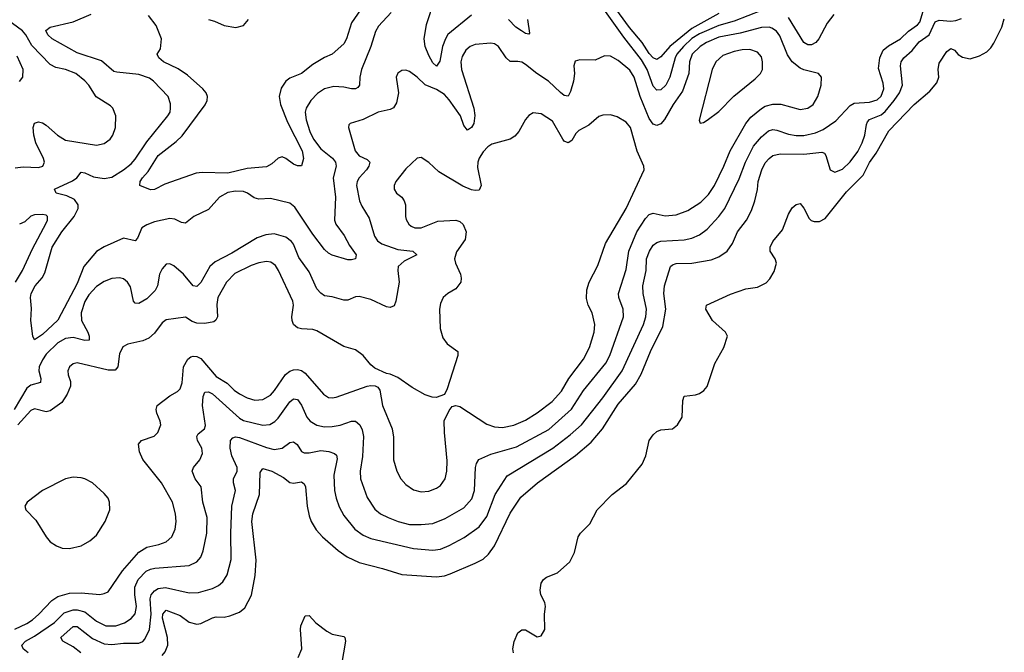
# Model space of a CAD drawing. Header units: inches. Extents: x 1550315 to 1685896, y 510706 to 640504.
# Tile 400 of 452: x 1674873 to 1679967, y 575452 to 578728. Entities that reach past the tile are written whole.
import ezdxf

# ---------------------------------------------------------------- set-up
doc = ezdxf.new("R2010")
doc.units = ezdxf.units.IN
doc.header["$MEASUREMENT"] = 0
doc.layers.add('B6577', color=7, linetype='Continuous')

msp = doc.modelspace()

# ---------------------------------------------------------------- linework, layer by layer
at = {"layer": 'B6577', "color": 5}
for points, elevation in [([(1676670.1, 578830), (1676588.7, 578711.2), (1676563, 578630), (1676550, 578603.5), (1676490.1, 578549.9), (1676450, 578531.8), (1676390, 578495.6), (1676330, 578449.9), (1676270, 578426.2), (1676249.2, 578410), (1676225.4, 578374.6), (1676215.6, 578330), (1676222.5, 578290), (1676257.8, 578197.8), (1676333.9, 578050), (1676341.2, 578010), (1676330, 577972.3), (1676310, 577971.2), (1676290, 577979.8), (1676250, 578009.7), (1676230, 578017.4), (1676210, 578011.1), (1676177.6, 577982.4), (1676150, 577966.3), (1676050, 577957.4), (1675950, 577932.8), (1675816.5, 577936.5), (1675786.6, 577933.4), (1675623.8, 577876.2), (1675570, 577849.5), (1675550, 577846.6), (1675494, 577870), (1675496.9, 577890), (1675508.1, 577910), (1675537.4, 577942.6), (1675590, 578024.6), (1675683, 578097), (1675713.3, 578126.7), (1675832.8, 578287.2), (1675842.1, 578310), (1675843.9, 578330), (1675836.8, 578350), (1675820.7, 578370), (1675740.5, 578440.5), (1675693.1, 578473.1), (1675617.6, 578510), (1675592.7, 578530), (1675584, 578550), (1675602, 578578), (1675606.6, 578630), (1675578.8, 578698.8), (1675539.7, 578750)], 320), ([(1677210, 578752.1), (1677088.5, 578651.5), (1677075.1, 578630), (1677060.5, 578590), (1677046.7, 578513.3), (1677030, 578487.8), (1677010, 578504.1), (1676990, 578543.5), (1676970.3, 578590.3), (1676966, 578630), (1676976.9, 578703.1), (1677018.8, 578830)], 340), ([(1678490, 578759.9), (1678350, 578683.2), (1678235.9, 578590), (1678190, 578536.4), (1678170, 578522.2), (1678150, 578531.2), (1678130, 578553.2), (1678092.5, 578610), (1678027.5, 578687.5), (1677910, 578849.5)], 320), ([(1676794.1, 578765.9), (1676730, 578694), (1676713.2, 578666.8), (1676690.2, 578590), (1676640.9, 578470), (1676632.2, 578430), (1676630.1, 578389.9), (1676622.2, 578377.8), (1676610.1, 578369.9), (1676590.2, 578369.8), (1676550, 578378.1), (1676498.4, 578381.6), (1676450, 578370.6), (1676414, 578346), (1676379.7, 578310), (1676354.5, 578270), (1676350.2, 578250), (1676355.7, 578210), (1676374.7, 578150), (1676393.2, 578110), (1676430, 578059.8), (1676491.7, 578011.7), (1676507.1, 577990), (1676510.1, 577970), (1676494, 577910), (1676507.3, 577810), (1676502, 577690), (1676509.1, 577669.1), (1676552.2, 577610), (1676579.1, 577559.1), (1676613.7, 577510), (1676610, 577489.6), (1676590, 577484.2), (1676570, 577485.4), (1676489.1, 577509.1), (1676470, 577519.7), (1676450, 577538.7), (1676390, 577618), (1676296.7, 577756.7), (1676270, 577777.8), (1676170, 577802.8), (1676110, 577799.3), (1676086.4, 577806.4), (1676050.6, 577830.6), (1676030, 577838.9), (1675990, 577840.9), (1675950, 577833.5), (1675906.2, 577810), (1675850, 577745.1), (1675773.4, 577710), (1675730, 577675.4), (1675710, 577677.7), (1675675.9, 577695.9), (1675650, 577698.9), (1675570, 577682), (1675530, 577666.7), (1675504.3, 577650), (1675482.3, 577597.7), (1675470, 577583.1), (1675410, 577596.8), (1675310, 577552.1), (1675270, 577527.7), (1675204.8, 577450), (1675170, 577362.4), (1675070, 577172.4), (1674990, 577098.7), (1674949, 577070), (1674940.9, 577090), (1674929.6, 577170), (1674933.3, 577233.3), (1674928, 577290), (1674932.8, 577310), (1674953.5, 577350), (1674988.2, 577391.8), (1675002.5, 577417.5), (1675041.1, 577550), (1675090.4, 577630), (1675155.2, 577710), (1675174.7, 577750), (1675175.5, 577770), (1675157.1, 577797.1), (1675116, 577816), (1675060.9, 577830), (1675053.6, 577850), (1675146.8, 577893.2), (1675168.4, 577910), (1675190, 577938), (1675210, 577935), (1675254.2, 577914.2), (1675310, 577905.7), (1675350, 577913.4), (1675410, 577951), (1675450, 577982.3), (1675470, 578006.2), (1675530, 578095.6), (1675639.7, 578230), (1675651.1, 578250), (1675653.7, 578270), (1675653.2, 578293.2), (1675641.3, 578330), (1675565.1, 578410), (1675544.7, 578424.7), (1675490, 578445.3), (1675375.8, 578455.8), (1675360.6, 578460.6), (1675295.5, 578515.5), (1675170, 578556.1), (1675040.9, 578630), (1675018.7, 578650), (1675007.7, 578672.3), (1675030, 578688.8), (1675150, 578718), (1675242.7, 578757.3)], 340), ([(1675189.4, 575450), (1675150, 575481.3), (1675095.6, 575510), (1675086, 575530), (1675150, 575585.8), (1675170, 575586.6), (1675250, 575524.5), (1675310, 575496.5), (1675350, 575493), (1675410, 575499.4), (1675490, 575499.8), (1675510, 575508.6), (1675520.2, 575519.8), (1675544.3, 575570), (1675553.8, 575650), (1675547.6, 575730), (1675553.6, 575750), (1675570, 575770.1), (1675590, 575782.5), (1675627.3, 575787.3), (1675750, 575761.3), (1675797.7, 575762.3), (1675870, 575782.2), (1675901.3, 575798.7), (1675923.1, 575816.9), (1675946.9, 575853.1), (1675966.8, 575933.2), (1675965.6, 576070), (1675970.5, 576209.5), (1675989.8, 576290), (1675978.9, 576330), (1675979.4, 576350), (1675997.8, 576390), (1675997.1, 576410), (1675969.9, 576470), (1675961, 576510), (1675963.1, 576550), (1675976.2, 576563.8), (1675990, 576568.3), (1676010, 576565.5), (1676150, 576513.1), (1676190, 576502.4), (1676230, 576510.1), (1676270, 576538.5), (1676290, 576542.8), (1676308.8, 576528.8), (1676330, 576492.3), (1676345.2, 576485.2), (1676370, 576485.3), (1676430, 576497.9), (1676472, 576492), (1676502.2, 576482.2), (1676512.5, 576472.5), (1676515, 576455.1), (1676498.6, 576370), (1676502.3, 576290), (1676509.4, 576250), (1676525.2, 576205.2), (1676550, 576161.7), (1676607.2, 576090), (1676650, 576058.3), (1676690, 576042.4), (1676910, 575990.7), (1677010, 575982.1), (1677050, 575986.8), (1677094.7, 576005.3), (1677172.4, 576047.6), (1677250, 576101.7), (1677290, 576156.5), (1677333.2, 576270), (1677394.2, 576365.8), (1677631.5, 576510), (1677721.7, 576578.3), (1677779.6, 576630), (1677890, 576769.4), (1677989.9, 576910), (1678099.9, 577150), (1678112.9, 577190), (1678115.4, 577230), (1678097.9, 577310), (1678096.7, 577350), (1678113.2, 577430), (1678115.3, 577490), (1678130.5, 577530), (1678150, 577560.2), (1678170, 577575.3), (1678190, 577581.9), (1678310, 577588.9), (1678350, 577597.6), (1678390, 577613.7), (1678430, 577643.2), (1678490, 577708.4), (1678520.8, 577750), (1678595.5, 577904.5), (1678628.7, 577990), (1678670, 578073.7), (1678710, 578121.7), (1678746.6, 578153.4), (1678770, 578160.1), (1678790, 578156.8), (1678850, 578135.4), (1678890, 578127.9), (1678930, 578129), (1678990, 578142.7), (1679030, 578160.1), (1679095.8, 578204.2), (1679170, 578284.2), (1679190, 578296.9), (1679270, 578301.3), (1679310, 578313.8), (1679330, 578333.1), (1679343.7, 578370), (1679339.7, 578399.7), (1679316.3, 578476.3), (1679323.2, 578530), (1679340.3, 578570), (1679367.5, 578592.4), (1679430, 578629.4), (1679471.5, 578668.5), (1679518.5, 578701.5), (1679530, 578715.8), (1679547.8, 578772.2)], 340), ([(1678710, 578775.6), (1678570, 578720.7), (1678490, 578697.8), (1678390, 578655.3), (1678350, 578630.2), (1678306.7, 578590), (1678273.5, 578550), (1678263.4, 578530), (1678235.9, 578430), (1678216.1, 578390), (1678190, 578364.9), (1678170, 578364.2), (1678150, 578384), (1678118.4, 578470), (1678090, 578519.6), (1677997.8, 578637.8), (1677903.2, 578770)], 340), ([(1674850, 577961.7), (1674890, 577966.3), (1674970, 577962.3), (1674992.6, 577970), (1675000.9, 577990), (1674996.2, 578010), (1674956.8, 578090), (1674945.7, 578130), (1674942.8, 578170), (1674950, 578192.7), (1674970, 578199.5), (1674990, 578194.3), (1675010, 578182.3), (1675069, 578130), (1675110, 578103.8), (1675270, 578078), (1675310, 578087.1), (1675341.1, 578110), (1675355.3, 578130), (1675368.7, 578170), (1675371, 578230), (1675354.3, 578270), (1675342.5, 578282.5), (1675268.2, 578328.2), (1675229.7, 578390), (1675210, 578412.3), (1675162.4, 578450), (1675110.3, 578469.7), (1675060.2, 578480.2), (1675030, 578496.8), (1674935.5, 578595.5), (1674904.6, 578650), (1674886.8, 578670), (1674810, 578727)], 360), ([(1675610, 575436), (1675625.9, 575454.1), (1675639, 575490), (1675636.7, 575530), (1675612, 575630), (1675614.1, 575650), (1675630, 575670.1), (1675703.5, 575643.5), (1675750, 575607.8), (1675790, 575598.9), (1675810, 575601.7), (1675870, 575631.8), (1675890, 575635.5), (1675930, 575633.8), (1675959.4, 575640.6), (1676010, 575659.7), (1676038, 575682), (1676071.7, 575748.3), (1676091.3, 575850), (1676095.5, 575930), (1676073.3, 576130), (1676078.5, 576170), (1676113, 576270), (1676116.6, 576383.4), (1676130, 576403.6), (1676177.3, 576390), (1676237.7, 576357.7), (1676270, 576332.2), (1676290, 576328.4), (1676330, 576335.5), (1676345.3, 576325.3), (1676351.6, 576310), (1676359.4, 576210), (1676370, 576159.1), (1676380.6, 576130), (1676407.3, 576087.3), (1676440.2, 576050), (1676519.7, 575979.7), (1676567.4, 575947.4), (1676630, 575916.8), (1676750, 575887.3), (1676850, 575855.6), (1677030, 575843.2), (1677070, 575849.3), (1677100.3, 575859.7), (1677230, 575913.7), (1677270, 575935), (1677298.8, 575961.2), (1677330, 576003.2), (1677410, 576172.7), (1677464.9, 576255.1), (1677551.7, 576330), (1677748.4, 576471.6), (1677830, 576541.3), (1677888.7, 576610), (1677970, 576737.3), (1678059, 576841), (1678088, 576892), (1678136.4, 577010), (1678201.1, 577138.9), (1678215, 577230), (1678205.7, 577310), (1678208.1, 577350), (1678240.3, 577450), (1678250, 577459.7), (1678270, 577466.2), (1678350, 577467.8), (1678450, 577484.7), (1678490, 577500.9), (1678532.9, 577530), (1678561.2, 577570), (1678586.1, 577630), (1678633.1, 577690), (1678659.6, 577740.4), (1678676.4, 577790), (1678689.8, 577849.8), (1678693.7, 577890), (1678712.3, 577950), (1678730, 577987.6), (1678749.6, 578010.4), (1678770, 578024.8), (1678806.7, 578033.3), (1678930, 578032.6), (1679022.9, 578042.9), (1679036.3, 578036.3), (1679044.3, 578024.3), (1679065.4, 577950), (1679090, 577939.2), (1679130, 577953.6), (1679170, 577991.7), (1679210, 578045.7), (1679231.2, 578090), (1679245.3, 578130), (1679253.9, 578186.1), (1679259.9, 578200.1), (1679269.1, 578210.9), (1679330, 578236.3), (1679350, 578252.8), (1679397.7, 578310), (1679424.3, 578350), (1679439.7, 578390), (1679430.4, 578490), (1679434, 578510), (1679447.3, 578530), (1679490, 578569), (1679525.7, 578614.3), (1679578.6, 578650), (1679610, 578716.8), (1679630, 578725.3), (1679690, 578720.9), (1679715.6, 578724.4), (1679745.6, 578734.4)], 320), ([(1675850, 578729.6), (1675880.9, 578720.9), (1675930, 578697.5), (1675991.8, 578688.2), (1676030, 578698.9), (1676056.8, 578730)], 320), ([(1677499.5, 578730), (1677510, 578658), (1677506.4, 578653.6), (1677490, 578656.4), (1677468.4, 578670), (1677439.8, 578690), (1677401.5, 578730)], 340), ([(1677428.1, 575450), (1677424.2, 575470), (1677430.9, 575509.1), (1677450, 575553), (1677470, 575568.4), (1677490, 575568.5), (1677550, 575532.2), (1677570, 575537), (1677589.7, 575570), (1677588.2, 575650), (1677593.7, 575690), (1677589.7, 575710), (1677569.7, 575750), (1677566.2, 575773.8), (1677571.6, 575810), (1677583.6, 575830), (1677598.3, 575841.7), (1677656.1, 575863.9), (1677718.4, 575921.6), (1677743, 575970), (1677761.6, 576050), (1677775.1, 576070), (1677822.8, 576117.2), (1677861.1, 576190), (1677938, 576270), (1678013, 576327), (1678093.9, 576426.1), (1678112.8, 576470), (1678129.7, 576550), (1678150, 576578.7), (1678170, 576595.8), (1678190, 576604.4), (1678250, 576609.2), (1678276.5, 576630), (1678299.6, 576670), (1678303.1, 576756.9), (1678310, 576779.3), (1678370, 576785.6), (1678390, 576793.4), (1678412.4, 576807.6), (1678430.3, 576829.7), (1678470, 576947.4), (1678515.9, 577030), (1678534.1, 577090), (1678523.9, 577110), (1678457.1, 577170), (1678422.2, 577230), (1678425.4, 577250), (1678550, 577307.8), (1678630, 577333.9), (1678690, 577342.6), (1678734.6, 577365.4), (1678754.2, 577385.8), (1678776.2, 577423.8), (1678788.1, 577468.1), (1678781.6, 577490), (1678756, 577530), (1678755.2, 577550), (1678770, 577579.8), (1678819.2, 577640.8), (1678850, 577721.1), (1678870, 577754.1), (1678890, 577771.7), (1678910, 577776.2), (1678930, 577751.6), (1678958.2, 577698.2), (1678968.2, 577688.2), (1678982.6, 577682.6), (1679010, 577682.6), (1679040.4, 577699.7), (1679150, 577837.6), (1679236, 577924), (1679270, 577988.5), (1679303.3, 578036.7), (1679370, 578153.3), (1679500.7, 578290), (1679581.2, 578358.8), (1679618.5, 578401.5), (1679628.6, 578430), (1679624.6, 578470), (1679630, 578503.6), (1679670, 578563.4), (1679690, 578578.7), (1679710, 578570.6), (1679728.8, 578548.8), (1679750, 578533.5), (1679790, 578526), (1679839.5, 578540.5), (1679877.3, 578562.7), (1679897.5, 578582.5), (1679912.6, 578607.4), (1679953.7, 578690), (1679967, 578733)], 280), ([(1679085.6, 578754.4), (1679050, 578709.8), (1679007.5, 578630), (1678991.6, 578610), (1678970, 578598.6), (1678958.5, 578598.5), (1678950, 578598.5), (1678930, 578609.8), (1678850, 578740.2)], 340), ([(1674917.2, 575450), (1674890.5, 575470), (1674884.1, 575490), (1674902.9, 575510), (1674950, 575535.7), (1675052.9, 575607.1), (1675103.4, 575656.6), (1675150, 575672.3), (1675170, 575673.1), (1675210, 575661.8), (1675270, 575613.1), (1675319.3, 575590), (1675370, 575590.1), (1675414.9, 575605.1), (1675450, 575627.8), (1675470, 575651.7), (1675477.8, 575690), (1675468, 575750), (1675467.9, 575790), (1675486.4, 575830), (1675527.7, 575872.3), (1675550, 575883.5), (1675572.3, 575887.7), (1675750, 575901.8), (1675790, 575920.8), (1675810, 575944.9), (1675822.7, 575977.3), (1675841, 576070), (1675842, 576150), (1675820.7, 576230), (1675811.9, 576310), (1675779.8, 576350), (1675765.4, 576390), (1675771.3, 576410), (1675805.4, 576450), (1675818.6, 576481.4), (1675814.6, 576510), (1675792.5, 576550), (1675789.8, 576570), (1675796.9, 576583.1), (1675829.8, 576610), (1675833.3, 576626.7), (1675818.1, 576730), (1675822.3, 576777.7), (1675830, 576800.4), (1675850, 576800.8), (1675870, 576790.9), (1676010, 576664.4), (1676030, 576653.4), (1676130, 576628.4), (1676167.1, 576632.9), (1676192.2, 576647.8), (1676210, 576665.4), (1676270, 576749.3), (1676290, 576764.5), (1676310, 576761.2), (1676330, 576732.9), (1676358.3, 576670), (1676375.2, 576650), (1676410, 576628), (1676450, 576620.5), (1676490, 576621.2), (1676530, 576628.7), (1676590, 576649.3), (1676610.1, 576650.1), (1676633.2, 576630), (1676644.3, 576604.3), (1676651.4, 576570), (1676646.2, 576466.2), (1676633.6, 576390), (1676636.6, 576350), (1676670, 576253.7), (1676710, 576194.3), (1676739.5, 576170), (1676778.4, 576150), (1676830.4, 576130), (1676890, 576115), (1676950, 576113.7), (1677010, 576119.4), (1677074.5, 576145.5), (1677170, 576200.9), (1677212.8, 576247.2), (1677226.7, 576290), (1677230.6, 576409.4), (1677235.5, 576430), (1677248.7, 576451.3), (1677310, 576477.8), (1677443.1, 576516.9), (1677610, 576606.8), (1677727.8, 576712.2), (1677790, 576808.5), (1677904.9, 576950), (1677925.7, 576990), (1677997.5, 577190), (1677995.4, 577230), (1677972.8, 577290), (1677971.2, 577310), (1678010, 577434.9), (1678024.7, 577530), (1678065.2, 577630), (1678110, 577699.7), (1678130, 577719.7), (1678150, 577727.2), (1678212.5, 577712.5), (1678270, 577717.3), (1678330, 577740.1), (1678396.9, 577783.1), (1678436.5, 577823.5), (1678467.2, 577870), (1678516.2, 577970), (1678548.1, 578050), (1678629.3, 578190), (1678656.1, 578223.9), (1678710, 578268.8), (1678730, 578279.8), (1678770, 578290.8), (1678810.1, 578290.1), (1678910, 578263.2), (1678950, 578270.2), (1678977.7, 578290), (1679002.2, 578330), (1679019.7, 578390), (1679020.7, 578430), (1679005.2, 578450), (1678930, 578467.9), (1678910, 578477.8), (1678870, 578509.8), (1678845.5, 578545.5), (1678805.3, 578645.3), (1678788.6, 578668.6), (1678765, 578685), (1678749.9, 578689.9), (1678710, 578687.9), (1678601.1, 578658.9), (1678490, 578638.1), (1678426.6, 578610), (1678393.5, 578590), (1678352.8, 578550), (1678338.9, 578510), (1678334.2, 578450), (1678301.2, 578358.8), (1678254.1, 578290), (1678208.7, 578211.3), (1678190, 578189.8), (1678170, 578180.8), (1678150, 578187.8), (1678130, 578217.3), (1678083, 578330), (1678051.5, 578430), (1678030, 578466.8), (1677970, 578517.8), (1677930, 578538.9), (1677898.5, 578541.5), (1677850, 578519.3), (1677770, 578520.9), (1677746.6, 578513.4), (1677739.3, 578490), (1677744, 578450), (1677738, 578410), (1677723.4, 578356.6), (1677710, 578331.8), (1677690, 578336.4), (1677670, 578350.9), (1677608.7, 578410), (1677548.4, 578450), (1677490, 578496.5), (1677470, 578507.7), (1677450, 578511.9), (1677410, 578512.4), (1677390, 578531.1), (1677350, 578589.8), (1677330, 578603.1), (1677310, 578606.6), (1677230, 578599), (1677203.7, 578590), (1677180.2, 578570), (1677162.1, 578537.9), (1677154.8, 578510), (1677158.9, 578470), (1677221.8, 578270), (1677227.2, 578232.8), (1677222, 578190), (1677210, 578169.7), (1677190, 578157), (1677170, 578181.2), (1677153.1, 578230), (1677094.1, 578314.1), (1677070, 578340.6), (1677030, 578366.2), (1676970.5, 578390.5), (1676930, 578431.1), (1676890, 578459.6), (1676870, 578467), (1676850, 578464.5), (1676828.9, 578451.1), (1676820.5, 578430), (1676833.4, 578350), (1676822, 578298), (1676807.5, 578272.5), (1676790, 578263.1), (1676727.7, 578250), (1676650, 578211.1), (1676582, 578190), (1676575.3, 578184.7), (1676573.4, 578170), (1676608.7, 578048.7), (1676630, 578023.5), (1676670, 578004.5), (1676684.5, 577990), (1676679.8, 577970), (1676666.7, 577950), (1676630, 577909.7), (1676618.6, 577890), (1676614.8, 577870), (1676631.7, 577790), (1676642.7, 577762.7), (1676680.9, 577700.9), (1676707.9, 577607.9), (1676724, 577584), (1676747, 577567), (1676830, 577539.1), (1676906, 577530), (1676927.3, 577510), (1676861.7, 577478.3), (1676831.2, 577450), (1676828.6, 577430), (1676836.1, 577370), (1676819.1, 577270), (1676810, 577246), (1676790, 577237.7), (1676770, 577241.8), (1676690, 577278.7), (1676630, 577294.3), (1676610, 577293.3), (1676570, 577276.3), (1676550, 577275.4), (1676490, 577293.3), (1676450, 577299.1), (1676430, 577312), (1676410, 577335.1), (1676370, 577422.7), (1676317.7, 577497.7), (1676290, 577565.4), (1676279.7, 577579.7), (1676250, 577602.4), (1676190, 577618.6), (1676146.5, 577613.5), (1676100.8, 577599.2), (1675970, 577519.5), (1675884.7, 577475.3), (1675857.2, 577450), (1675810, 577367.6), (1675790, 577346.9), (1675769.6, 577350), (1675721, 577410), (1675670, 577454), (1675650, 577464.7), (1675630, 577462.9), (1675610, 577438.4), (1675596.1, 577410), (1675586.1, 577350), (1675573.9, 577326.1), (1675530, 577282.3), (1675490, 577258), (1675470, 577260.5), (1675461.7, 577270), (1675445.3, 577345.3), (1675430, 577369.3), (1675410, 577386), (1675390, 577391.8), (1675350, 577387.3), (1675310, 577373.3), (1675270, 577346.6), (1675230, 577304), (1675210, 577269.7), (1675191.1, 577211.1), (1675192.2, 577170), (1675225, 577110), (1675231.9, 577090), (1675231.4, 577068.6), (1675210, 577067.5), (1675150, 577082.2), (1675110, 577078.3), (1675070, 577054.9), (1675010, 576996.1), (1674990, 576966.8), (1674973.4, 576930), (1674972.3, 576910), (1674983, 576870), (1674980.3, 576850), (1674930, 576836.1), (1674910, 576819.9), (1674844.4, 576710)], 360), ([(1674871.9, 578408.1), (1674888.5, 578431.5), (1674891.2, 578470), (1674860.1, 578540.1)], 380), ([(1674847.3, 575572.7), (1674910, 575602), (1674938.7, 575621.3), (1674972.4, 575650), (1675039.2, 575720.8), (1675070, 575742), (1675130, 575758.4), (1675190, 575760.6), (1675288.1, 575751.9), (1675310, 575756.2), (1675330, 575766.5), (1675404.8, 575875.2), (1675490, 575971.5), (1675530, 575996.1), (1675592.3, 576010), (1675630, 576024.5), (1675660.4, 576050), (1675677.7, 576090), (1675682.5, 576130), (1675679, 576170), (1675664.2, 576230), (1675605.8, 576330), (1675510, 576451.1), (1675492.3, 576490), (1675487.6, 576530), (1675502.9, 576550), (1675568.1, 576571.9), (1675588.3, 576590), (1675603.1, 576630), (1675599.3, 576650), (1675582, 576690), (1675578.9, 576710), (1675584.2, 576730), (1675650, 576780.2), (1675690, 576803.1), (1675702.6, 576817.4), (1675712.6, 576847.4), (1675719.9, 576930), (1675742.4, 576970), (1675758.1, 576981.9), (1675770, 576985.9), (1675790, 576983.9), (1675810, 576973.3), (1675890, 576880.5), (1675947, 576847), (1675983, 576810), (1676010, 576791.4), (1676050, 576769.4), (1676090, 576757.7), (1676130, 576761.5), (1676170, 576783.5), (1676191.7, 576808.3), (1676248.2, 576891.8), (1676270, 576908), (1676290, 576915.3), (1676310, 576916.6), (1676330, 576911.1), (1676350, 576897.6), (1676444.4, 576790), (1676470, 576772.4), (1676490, 576770.2), (1676510, 576774), (1676670.4, 576830.4), (1676690, 576834.4), (1676712.4, 576832.4), (1676724.9, 576824.9), (1676736.3, 576810), (1676750.3, 576730), (1676799.3, 576610), (1676806.2, 576566.2), (1676806.9, 576450), (1676824.4, 576390), (1676844.9, 576350), (1676870, 576321.7), (1676910, 576294.6), (1676950, 576282.7), (1676990, 576286.7), (1677030, 576302), (1677050, 576315.6), (1677074.4, 576350), (1677083.5, 576390), (1677084.7, 576444.7), (1677070.8, 576590), (1677069.7, 576650.3), (1677095.5, 576704.5), (1677110, 576724.7), (1677129, 576731), (1677150, 576725.5), (1677290, 576633.1), (1677330, 576619.5), (1677370, 576617), (1677429.2, 576629.2), (1677490, 576655), (1677550, 576691.9), (1677628.2, 576751.8), (1677675.4, 576804.6), (1677714.5, 576870), (1677789.2, 576970), (1677821.3, 577030), (1677845.6, 577110), (1677848.3, 577150), (1677834, 577210), (1677814, 577250), (1677804.5, 577284.5), (1677807.9, 577330), (1677818.5, 577370), (1677864.1, 577455.9), (1677904.3, 577570), (1678010.5, 577750), (1678103.6, 577950), (1678101.3, 577970), (1678066.7, 578046.7), (1678032.4, 578170), (1678010, 578198.4), (1677964.7, 578224.7), (1677930, 578236.2), (1677890, 578234.2), (1677870, 578227.6), (1677817.4, 578182.6), (1677765.2, 578154.8), (1677750, 578138.3), (1677730, 578103.5), (1677710, 578090.9), (1677690, 578099.8), (1677682.3, 578110), (1677630, 578202.3), (1677570, 578241.1), (1677530, 578245.6), (1677507.8, 578232.2), (1677490, 578212), (1677455, 578150), (1677435.3, 578124.7), (1677409.6, 578110.4), (1677315.6, 578084.4), (1677294.4, 578070), (1677270, 578043.5), (1677250, 578011.2), (1677243, 577990), (1677242.1, 577962.1), (1677260.8, 577870), (1677250, 577846), (1677230, 577843.1), (1677210, 577847.3), (1677166.1, 577866.1), (1677041.3, 577941.3), (1676990, 577989.6), (1676950, 578014), (1676928.8, 578011.2), (1676870, 577956.2), (1676819.3, 577890), (1676810.5, 577870), (1676810.5, 577850), (1676823, 577830), (1676849.2, 577809.2), (1676862, 577790), (1676868.9, 577770), (1676868.9, 577710), (1676873, 577693), (1676885.5, 577670), (1676899, 577659), (1676918, 577650), (1676950, 577650.2), (1677035.5, 577684.4), (1677130, 577690.2), (1677150, 577683.6), (1677168, 577668), (1677183.2, 577630), (1677178.4, 577590), (1677133.1, 577526.9), (1677123.1, 577490), (1677127.4, 577467.4), (1677152.6, 577410), (1677156.8, 577390), (1677154.6, 577370), (1677130, 577334.8), (1677087.7, 577310), (1677064.4, 577290), (1677050, 577259), (1677044.6, 577230), (1677047.4, 577130), (1677061.6, 577081.6), (1677083.8, 577050), (1677139.3, 577010), (1677140.4, 576990), (1677083.8, 576816.2), (1677070, 576788), (1677027.3, 576772.7), (1677007.1, 576772.9), (1676970, 576785.6), (1676903.7, 576823.7), (1676830, 576876.2), (1676790, 576892.7), (1676770, 576896), (1676710, 576923.7), (1676690, 576940.9), (1676649.6, 576990), (1676610, 577018.3), (1676550, 577035.3), (1676410, 577117.2), (1676390, 577124.5), (1676330, 577127.9), (1676310, 577133.1), (1676289.9, 577149.9), (1676281.8, 577170), (1676280.6, 577190), (1676289.1, 577250), (1676286.8, 577270), (1676212.5, 577430), (1676195.9, 577455.9), (1676172.8, 577472.8), (1676150, 577476.5), (1676110, 577469.9), (1676070, 577456), (1675985.6, 577414.4), (1675942.3, 577370), (1675898.4, 577290), (1675893.1, 577253.1), (1675896.4, 577190), (1675888.3, 577171.6), (1675876.6, 577163.4), (1675830, 577154.7), (1675790, 577156.6), (1675765.6, 577165.6), (1675730, 577188.6), (1675630, 577174), (1675610, 577158.3), (1675570, 577105.7), (1675540.8, 577079.2), (1675510, 577066), (1675432.3, 577047.7), (1675406.4, 577033.6), (1675390, 576997.2), (1675380.6, 576930), (1675366.4, 576913.6), (1675330, 576914.2), (1675170, 576951.7), (1675150, 576945.7), (1675130.3, 576930), (1675122.4, 576910), (1675123.6, 576890), (1675135.5, 576855.5), (1675135.3, 576830), (1675118.8, 576790), (1675090, 576745.8), (1675030, 576702.7), (1675010, 576698.5), (1674950, 576712.8), (1674930, 576704.6), (1674862.5, 576630)], 380), ([(1674851, 577370), (1674888.1, 577430), (1674938.2, 577541.8), (1675010, 577674), (1675016.9, 577690), (1675017, 577710), (1675010, 577715.6), (1674990, 577718.9), (1674950, 577717.4), (1674930, 577710.6), (1674898.7, 577681.3), (1674871, 577669)], 360), ([(1676314.1, 575425.9), (1676333.1, 575470), (1676325.3, 575570), (1676327.7, 575590), (1676350, 575640.7), (1676370, 575643), (1676405.5, 575605.5), (1676462, 575562), (1676490, 575547.1), (1676550, 575534.6), (1676555.3, 575530), (1676559.1, 575510), (1676538.6, 575390)], 280)]:
    msp.add_lwpolyline(points, dxfattribs=dict(at, elevation=elevation))
for points, elevation in [([(1678650, 578573.2), (1678610, 578571.6), (1678570, 578563.7), (1678510, 578542.2), (1678474.9, 578510), (1678455, 578470), (1678387.5, 578207.5), (1678392.7, 578192.7), (1678410, 578196), (1678430, 578207.7), (1678490, 578252.2), (1678567.1, 578332.9), (1678678.7, 578421.3), (1678706.4, 578450), (1678715.3, 578470), (1678716.8, 578510), (1678710, 578536.2), (1678690, 578560.4)], 380), ([(1675150, 576358.8), (1675110, 576350.8), (1674990.1, 576289.9), (1674911.6, 576230), (1674900.2, 576210), (1674904.7, 576190), (1674956.9, 576136.9), (1675010, 576050.2), (1675030, 576025.4), (1675063, 576003), (1675092.3, 575992.3), (1675130.2, 575990.2), (1675190, 576004.1), (1675236.4, 576030), (1675270, 576059.7), (1675315.5, 576130), (1675339.3, 576190), (1675338.2, 576230), (1675329.7, 576250), (1675310, 576274.8), (1675250, 576329.8), (1675210, 576350.9), (1675190, 576355.6)], 420)]:
    msp.add_lwpolyline(points, close=True, dxfattribs=dict(at, elevation=elevation))

doc.saveas('drawing.dxf')
